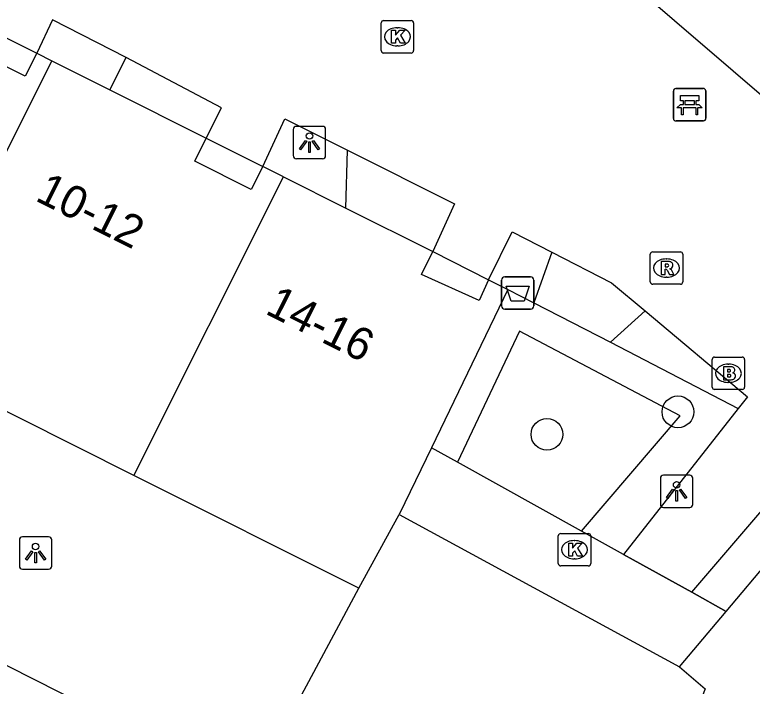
# Model space of a CAD drawing. Extents: x 161087 to 161922, y 382574 to 383873.
# Drawn here: x 161617.13 to 161639.88, y 383047.34 to 383068.05 of the extents above; entities that cross this region are included whole.
import ezdxf

# ---------------------------------------------------------------- set-up
doc = ezdxf.new("R2010")
doc.units = 0
for name, color, linetype in [('IMGEO_Afvalbak', 7, 'Continuous'), ('IMGEO_Bank', 7, 'Continuous'), ('IMGEO_Boom', 7, 'Continuous'), ('IMGEO_Brandkraan', 7, 'Continuous'), ('IMGEO_Groenvoorziening', 7, 'Continuous'), ('IMGEO_Hek', 7, 'Continuous'), ('IMGEO_Kolk', 7, 'Continuous'), ('IMGEO_Lichtpunt', 7, 'Continuous'), ('IMGEO_Muur', 7, 'Continuous'), ('IMGEO_Pand', 7, 'Continuous'), ('IMGEO_Pand_nummerreeks', 7, 'Continuous'), ('IMGEO_Rioolput', 7, 'Continuous'), ('IMGEO_Voetgangersgebied_open', 7, 'Continuous'), ('IMGEO_Voetpad_open', 7, 'Continuous')]:
    doc.layers.add(name, color=color, linetype=linetype)

msp = doc.modelspace()

# ---------------------------------------------------------------- linework, layer by layer
at = {"layer": 'IMGEO_Afvalbak'}
for p, q in [((161632.147, 383059.067), (161632.147, 383059.867)), ((161632.147, 383059.867), (161632.147, 383059.067)), ((161632.247, 383059.967), (161633.037, 383059.967)), ((161633.037, 383059.967), (161632.247, 383059.967)), ((161633.137, 383059.867), (161633.137, 383059.067)), ((161633.137, 383059.067), (161633.137, 383059.867)), ((161633.037, 383058.967), (161632.247, 383058.967)), ((161632.247, 383058.967), (161633.037, 383058.967))]:
    msp.add_line(p, q, dxfattribs=at)
msp.add_lwpolyline([(161632.29, 383059.681), (161632.994, 383059.681), (161632.845, 383059.211), (161632.439, 383059.211), (161632.29, 383059.681)], dxfattribs=at)
for centre, start, end in [((161632.247, 383059.867), 90, 180), ((161632.247, 383059.867), 90, 180), ((161633.037, 383059.867), 0, 90), ((161633.037, 383059.867), 360, 90), ((161632.247, 383059.067), 180, 270), ((161632.247, 383059.067), 180, 270), ((161633.037, 383059.067), 270, 0), ((161633.037, 383059.067), 270, 0)]:
    msp.add_arc(centre, 0.1, start, end, dxfattribs=at)
at = {"layer": 'IMGEO_Bank'}
for p, q in [((161637.446, 383064.85), (161637.446, 383065.691)), ((161637.446, 383065.691), (161637.446, 383064.85)), ((161637.521, 383065.775), (161638.362, 383065.775)), ((161638.362, 383065.775), (161637.521, 383065.775)), ((161638.446, 383065.7), (161638.446, 383064.859)), ((161638.446, 383064.859), (161638.446, 383065.7)), ((161637.755, 383065.281), (161637.755, 383065.387)), ((161637.799, 383065.387), (161637.799, 383065.281)), ((161638.087, 383065.393), (161637.805, 383065.393)), ((161637.805, 383065.275), (161638.087, 383065.275)), ((161638.093, 383065.281), (161638.093, 383065.387)), ((161638.137, 383065.387), (161638.137, 383065.281)), ((161638.143, 383065.173), (161637.75, 383065.173)), ((161638.371, 383064.775), (161637.53, 383064.775)), ((161637.53, 383064.775), (161638.371, 383064.775))]:
    msp.add_line(p, q, dxfattribs=at)
for points in [[(161637.749, 383065.393), (161637.663, 383065.393), (161637.663, 383065.554), (161638.226, 383065.554), (161638.226, 383065.393), (161638.143, 383065.393)], [(161637.693, 383065.173), (161637.551, 383065.173), (161637.663, 383065.275), (161637.749, 383065.275)], [(161638.143, 383065.275), (161638.226, 383065.275), (161638.338, 383065.173), (161638.199, 383065.173)], [(161637.743, 383065.166), (161637.743, 383064.959), (161637.7, 383064.959), (161637.7, 383065.166)], [(161638.193, 383065.166), (161638.193, 383064.959), (161638.149, 383064.959), (161638.149, 383065.166)]]:
    msp.add_lwpolyline(points, dxfattribs=at)
for centre, radius, start, end in [((161637.524, 383065.697), 0.0779, 92.4484, 184.2845), ((161637.524, 383065.697), 0.0779, 92.4484, 184.2845), ((161638.368, 383065.697), 0.0779, 2.4484, 94.2845), ((161638.368, 383065.697), 0.0779, 2.4484, 94.2845), ((161637.748, 383065.386), 0.00671, 2.8957, 87.1043), ((161637.748, 383065.282), 0.00671, 272.8957, 357.1043), ((161637.805, 383065.386), 0.00671, 92.8957, 177.1043), ((161637.805, 383065.282), 0.00671, 182.8957, 267.1043), ((161638.087, 383065.386), 0.00671, 2.8957, 87.1043), ((161638.087, 383065.282), 0.00671, 272.8957, 357.1043), ((161638.144, 383065.386), 0.00671, 92.8957, 177.1043), ((161638.144, 383065.282), 0.00671, 182.8957, 267.1043), ((161637.693, 383065.166), 0.00671, 2.8957, 87.1043), ((161637.75, 383065.166), 0.00671, 92.8957, 177.1043), ((161638.142, 383065.166), 0.00671, 2.8957, 87.1043), ((161638.199, 383065.166), 0.00671, 92.8957, 177.1043), ((161637.524, 383064.853), 0.0779, 182.4484, 274.2845), ((161637.524, 383064.853), 0.0779, 182.4484, 274.2845), ((161638.368, 383064.853), 0.0779, 272.4484, 4.2845), ((161638.368, 383064.853), 0.0779, 272.4484, 4.2845)]:
    msp.add_arc(centre, radius, start, end, dxfattribs=at)
at = {"layer": 'IMGEO_Boom'}
for centre in [(161637.585, 383055.801), (161633.543, 383055.107)]:
    msp.add_circle(centre, 0.489, dxfattribs=at)
at = {"layer": 'IMGEO_Brandkraan'}
for p, q in [((161638.642, 383056.564), (161638.642, 383057.416)), ((161638.717, 383057.49), (161639.569, 383057.49)), ((161639.13, 383057.27), (161639.155, 383057.27)), ((161639.643, 383057.416), (161639.643, 383056.564)), ((161639.153, 383056.71), (161639.128, 383056.71)), ((161639.569, 383056.49), (161638.717, 383056.49))]:
    msp.add_line(p, q, dxfattribs=at)
for points in [[(161638.642, 383056.564), (161638.642, 383057.416)], [(161638.717, 383057.49), (161639.569, 383057.49)], [(161639.643, 383057.416), (161639.643, 383056.564)], [(161638.99, 383057.19), (161638.99, 383056.79), (161639.203, 383056.79)], [(161639.221, 383057.19), (161638.99, 383057.19)], [(161639.169, 383057.109), (161639.115, 383057.109), (161639.115, 383057.033)], [(161639.115, 383057.033), (161639.168, 383057.033)], [(161639.177, 383056.957), (161639.115, 383056.957), (161639.115, 383056.876)], [(161639.115, 383056.876), (161639.177, 383056.876)], [(161639.569, 383056.49), (161638.717, 383056.49)]]:
    msp.add_lwpolyline(points, dxfattribs=at)
for centre, radius, start, end in [((161638.719, 383057.414), 0.0765, 91.552, 178.448), ((161638.719, 383057.414), 0.0765, 91.552, 178.448), ((161639.567, 383057.414), 0.0765, 1.552, 88.448), ((161639.567, 383057.414), 0.0765, 1.552, 88.448), ((161639.17, 383057.071), 0.0379, 267.8285, 90.9355), ((161639.225, 383057.045), 0.145, 59.4692, 91.5367), ((161639.25, 383057.092), 0.0922, 285.5137, 58.1501), ((161639.178, 383056.916), 0.0404, 269.8759, 90.5077), ((161639.255, 383056.9), 0.105, 301.3115, 78.989), ((161639.209, 383057.041), 0.251, 268.6676, 293.5347), ((161638.719, 383056.566), 0.0765, 181.552, 268.448), ((161638.719, 383056.566), 0.0765, 181.552, 268.448), ((161639.567, 383056.566), 0.0765, 271.552, 358.448), ((161639.567, 383056.566), 0.0765, 271.552, 358.448)]:
    msp.add_arc(centre, radius, start, end, dxfattribs=at)
for centre, major_axis, ratio, start_param, end_param in [((161639.129, 383056.99), (-0.387, 0.002), 0.722429, 4.712389, 7.853982), ((161639.154, 383056.99), (-0.39, 0.002), 0.717154, 1.570796, 4.712389)]:
    msp.add_ellipse(centre, major_axis=major_axis, ratio=ratio, start_param=start_param, end_param=end_param, dxfattribs=at)
at = {"layer": 'IMGEO_Groenvoorziening'}
for points in [[(161620.063, 383065.729), (161620.564, 383066.729)], [(161627.336, 383062.087), (161627.387, 383063.87)], [(161633.699, 383060.727), (161633.144, 383059.164)], [(161632.341, 383059.579), (161633.144, 383059.164)], [(161633.144, 383059.164), (161635.505, 383057.945)], [(161635.505, 383057.945), (161636.576, 383058.913)], [(161634.608, 383052.126), (161637.651, 383055.679), (161632.698, 383058.285), (161630.787, 383054.248)], [(161635.505, 383057.945), (161639.445, 383055.909)]]:
    msp.add_lwpolyline(points, dxfattribs=at)
at = {"layer": 'IMGEO_Hek'}
msp.add_lwpolyline([(161639.071, 383049.649), (161638.014, 383050.236), (161636.206, 383051.239)], dxfattribs=at)
at = {"layer": 'IMGEO_Kolk'}
for p, q in [((161628.431, 383066.941), (161628.431, 383067.793)), ((161628.506, 383067.867), (161629.358, 383067.867)), ((161629.432, 383067.793), (161629.432, 383066.941)), ((161628.919, 383067.647), (161628.944, 383067.647)), ((161628.942, 383067.087), (161628.917, 383067.087)), ((161629.358, 383066.867), (161628.506, 383066.867)), ((161633.969, 383052.049), (161634.821, 383052.049)), ((161633.894, 383051.123), (161633.894, 383051.975)), ((161634.382, 383051.829), (161634.407, 383051.829)), ((161634.895, 383051.975), (161634.895, 383051.123)), ((161634.405, 383051.269), (161634.38, 383051.269)), ((161634.821, 383051.049), (161633.969, 383051.049))]:
    msp.add_line(p, q, dxfattribs=at)
for points in [[(161628.431, 383066.941), (161628.431, 383067.793)], [(161628.506, 383067.867), (161629.358, 383067.867)], [(161629.432, 383067.793), (161629.432, 383066.941)], [(161628.752, 383067.567), (161628.875, 383067.567), (161628.875, 383067.416), (161629.005, 383067.567), (161629.169, 383067.567), (161629.023, 383067.416), (161629.176, 383067.167), (161629.024, 383067.167), (161628.939, 383067.331), (161628.875, 383067.264), (161628.875, 383067.167), (161628.752, 383067.167), (161628.752, 383067.567)], [(161629.358, 383066.867), (161628.506, 383066.867)], [(161633.969, 383052.049), (161634.821, 383052.049)], [(161633.894, 383051.123), (161633.894, 383051.975)], [(161634.895, 383051.975), (161634.895, 383051.123)], [(161634.215, 383051.749), (161634.338, 383051.749), (161634.338, 383051.598), (161634.468, 383051.749), (161634.632, 383051.749), (161634.486, 383051.598), (161634.639, 383051.349), (161634.487, 383051.349), (161634.402, 383051.513), (161634.338, 383051.446), (161634.338, 383051.349), (161634.215, 383051.349), (161634.215, 383051.749)], [(161634.821, 383051.049), (161633.969, 383051.049)]]:
    msp.add_lwpolyline(points, dxfattribs=at)
for centre, start, end in [((161628.508, 383067.791), 91.552, 178.448), ((161628.508, 383067.791), 91.552, 178.448), ((161629.356, 383067.791), 1.552, 88.448), ((161629.356, 383067.791), 1.552, 88.448), ((161628.508, 383066.943), 181.552, 268.448), ((161628.508, 383066.943), 181.552, 268.448), ((161629.356, 383066.943), 271.552, 358.448), ((161629.356, 383066.943), 271.552, 358.448), ((161633.971, 383051.973), 91.552, 178.448), ((161633.971, 383051.973), 91.552, 178.448), ((161634.819, 383051.973), 1.552, 88.448), ((161634.819, 383051.973), 1.552, 88.448), ((161633.971, 383051.125), 181.552, 268.448), ((161633.971, 383051.125), 181.552, 268.448), ((161634.819, 383051.125), 271.552, 358.448), ((161634.819, 383051.125), 271.552, 358.448)]:
    msp.add_arc(centre, 0.0765, start, end, dxfattribs=at)
for centre, major_axis, ratio, start_param, end_param in [((161628.918, 383067.367), (-0.387, 0.002), 0.722429, 4.712389, 7.853982), ((161628.943, 383067.367), (-0.39, 0.002), 0.717154, 1.570796, 4.712389), ((161634.381, 383051.549), (-0.387, 0.002), 0.722429, 4.712389, 7.853982), ((161634.406, 383051.549), (-0.39, 0.002), 0.717154, 1.570796, 4.712389)]:
    msp.add_ellipse(centre, major_axis=major_axis, ratio=ratio, start_param=start_param, end_param=end_param, dxfattribs=at)
at = {"layer": 'IMGEO_Lichtpunt'}
for p, q in [((161626.622, 383064.605), (161625.814, 383064.605)), ((161626.622, 383064.605), (161625.814, 383064.605)), ((161625.72, 383064.51), (161625.72, 383063.703)), ((161625.72, 383064.51), (161625.72, 383063.703)), ((161626.716, 383063.703), (161626.716, 383064.51)), ((161626.716, 383063.703), (161626.716, 383064.51)), ((161625.814, 383063.609), (161626.622, 383063.609)), ((161625.814, 383063.609), (161626.622, 383063.609)), ((161637.046, 383053.755), (161637.046, 383052.948)), ((161637.046, 383053.755), (161637.046, 383052.948)), ((161637.948, 383053.85), (161637.14, 383053.85)), ((161637.948, 383053.85), (161637.14, 383053.85)), ((161638.042, 383052.948), (161638.042, 383053.755)), ((161638.042, 383052.948), (161638.042, 383053.755)), ((161637.14, 383052.854), (161637.948, 383052.854)), ((161637.14, 383052.854), (161637.948, 383052.854)), ((161617.27, 383051.852), (161617.27, 383051.045)), ((161617.27, 383051.852), (161617.27, 383051.045)), ((161618.172, 383051.947), (161617.364, 383051.947)), ((161618.172, 383051.947), (161617.364, 383051.947)), ((161618.266, 383051.045), (161618.266, 383051.852)), ((161618.266, 383051.045), (161618.266, 383051.852)), ((161617.364, 383050.951), (161618.172, 383050.951)), ((161617.364, 383050.951), (161618.172, 383050.951))]:
    msp.add_line(p, q, dxfattribs=at)
for points in [[(161626.094, 383064.174), (161626.133, 383064.146), (161625.945, 383063.884), (161625.907, 383063.911), (161626.094, 383064.174)], [(161626.196, 383064.126), (161626.243, 383064.126), (161626.243, 383063.804), (161626.196, 383063.804), (161626.196, 383064.126)], [(161626.306, 383064.146), (161626.344, 383064.173), (161626.531, 383063.911), (161626.492, 383063.883), (161626.306, 383064.146)], [(161637.42, 383053.419), (161637.459, 383053.391), (161637.271, 383053.129), (161637.233, 383053.156), (161637.42, 383053.419)], [(161637.632, 383053.391), (161637.67, 383053.418), (161637.857, 383053.156), (161637.818, 383053.128), (161637.632, 383053.391)], [(161637.522, 383053.371), (161637.569, 383053.371), (161637.569, 383053.049), (161637.522, 383053.049), (161637.522, 383053.371)], [(161617.644, 383051.516), (161617.683, 383051.488), (161617.495, 383051.226), (161617.457, 383051.253), (161617.644, 383051.516)], [(161617.746, 383051.468), (161617.793, 383051.468), (161617.793, 383051.146), (161617.746, 383051.146), (161617.746, 383051.468)], [(161617.856, 383051.488), (161617.894, 383051.515), (161618.081, 383051.253), (161618.042, 383051.225), (161617.856, 383051.488)]]:
    msp.add_lwpolyline(points, dxfattribs=at)
for centre in [(161626.219, 383064.308), (161637.545, 383053.553), (161617.769, 383051.65)]:
    msp.add_circle(centre, 0.0994, dxfattribs=at)
for centre, start, end in [((161625.814, 383064.51), 90, 180), ((161625.814, 383064.51), 90, 180), ((161626.622, 383064.51), 0, 90), ((161626.622, 383064.51), 0, 90), ((161625.814, 383063.703), 180, 270), ((161625.814, 383063.703), 180, 270), ((161626.622, 383063.703), 270, 0), ((161626.622, 383063.703), 270, 360), ((161637.14, 383053.755), 90, 180), ((161637.14, 383053.755), 90, 180), ((161637.948, 383053.755), 0, 90), ((161637.948, 383053.755), 0, 90), ((161637.14, 383052.948), 180, 270), ((161637.14, 383052.948), 180, 270), ((161637.948, 383052.948), 270, 0), ((161637.948, 383052.948), 270, 360), ((161617.364, 383051.852), 90, 180), ((161617.364, 383051.852), 90, 180), ((161618.172, 383051.852), 0, 90), ((161618.172, 383051.852), 0, 90), ((161617.364, 383051.045), 180, 270), ((161617.364, 383051.045), 180, 270), ((161618.172, 383051.045), 270, 0), ((161618.172, 383051.045), 270, 360)]:
    msp.add_arc(centre, 0.0946, start, end, dxfattribs=at)
at = {"layer": 'IMGEO_Muur'}
for points in [[(161630.787, 383054.248), (161629.984, 383054.694)], [(161634.608, 383052.126), (161630.787, 383054.248)], [(161635.904, 383051.407), (161634.608, 383052.126)], [(161636.206, 383051.239), (161635.904, 383051.407)]]:
    msp.add_lwpolyline(points, dxfattribs=at)
at = {"layer": 'IMGEO_Pand'}
for points in [[(161617.805, 383066.859), (161617.451, 383066.153), (161615.713, 383067.019), (161616.067, 383067.726)], [(161617.805, 383066.859), (161618.266, 383066.628)], [(161618.266, 383066.628), (161613.649, 383057.423)], [(161618.266, 383066.628), (161620.063, 383065.729)], [(161620.063, 383065.729), (161623.037, 383064.24)], [(161624.776, 383063.366), (161624.423, 383062.659), (161622.683, 383063.533), (161623.037, 383064.24)], [(161625.419, 383063.045), (161624.776, 383063.366)], [(161620.802, 383053.841), (161625.419, 383063.045)], [(161625.419, 383063.045), (161627.336, 383062.087)], [(161627.336, 383062.087), (161630.023, 383060.744)], [(161631.744, 383059.874), (161631.449, 383059.234), (161629.67, 383060.037), (161630.023, 383060.744)], [(161631.744, 383059.874), (161632.341, 383059.579)], [(161632.341, 383059.579), (161629.984, 383054.694)], [(161620.802, 383053.841), (161613.649, 383057.423)], [(161629.984, 383054.694), (161629.164, 383052.996), (161628.99, 383052.635)], [(161627.738, 383050.367), (161620.802, 383053.841)], [(161639.071, 383049.649), (161641.807, 383052.897), (161642.572, 383052.255)], [(161627.738, 383050.367), (161628.99, 383052.635)], [(161628.99, 383052.635), (161637.629, 383047.936)], [(161612.126, 383050.38), (161620.115, 383046.344)], [(161624.511, 383044.337), (161627.738, 383050.367)], [(161637.629, 383047.936), (161639.071, 383049.649)], [(161637.629, 383047.936), (161638.43, 383047.264), (161637.551, 383045.021)]]:
    msp.add_lwpolyline(points, dxfattribs=at)
at = {"layer": 'IMGEO_Rioolput'}
for p, q in [((161636.808, 383060.736), (161637.66, 383060.736)), ((161636.733, 383059.81), (161636.733, 383060.662)), ((161637.221, 383060.516), (161637.246, 383060.516)), ((161637.734, 383060.662), (161637.734, 383059.81)), ((161637.244, 383059.956), (161637.219, 383059.956)), ((161637.66, 383059.736), (161636.808, 383059.736))]:
    msp.add_line(p, q, dxfattribs=at)
for points in [[(161636.808, 383060.736), (161637.66, 383060.736)], [(161636.733, 383059.81), (161636.733, 383060.662)], [(161637.734, 383060.662), (161637.734, 383059.81)], [(161637.322, 383060.434), (161637.07, 383060.436), (161637.07, 383060.036)], [(161637.248, 383060.355), (161637.194, 383060.355), (161637.194, 383060.274)], [(161637.194, 383060.274), (161637.246, 383060.274)], [(161637.07, 383060.036), (161637.194, 383060.036), (161637.194, 383060.198), (161637.205, 383060.198)], [(161637.252, 383060.169), (161637.323, 383060.036), (161637.463, 383060.036), (161637.398, 383060.162)], [(161637.66, 383059.736), (161636.808, 383059.736)]]:
    msp.add_lwpolyline(points, dxfattribs=at)
for centre, radius, start, end in [((161636.81, 383060.66), 0.0765, 91.552, 178.448), ((161636.81, 383060.66), 0.0765, 91.552, 178.448), ((161637.658, 383060.66), 0.0765, 1.552, 88.448), ((161637.658, 383060.66), 0.0765, 1.552, 88.448), ((161637.23, 383060.463), 0.19, 274.7715, 282.9687), ((161637.254, 383060.259), 0.0964, 77.0061, 93.1865), ((161637.268, 383060.316), 0.0378, 276.6634, 79.6772), ((161637.321, 383060.324), 0.109, 350.3612, 89.416), ((161637.319, 383060.324), 0.112, 277.5842, 350.9817), ((161637.204, 383060.145), 0.0533, 26.0293, 88.6989), ((161637.303, 383060.109), 0.108, 29.5134, 73.7905), ((161636.81, 383059.812), 0.0765, 181.552, 268.448), ((161636.81, 383059.812), 0.0765, 181.552, 268.448), ((161637.658, 383059.812), 0.0765, 271.552, 358.448), ((161637.658, 383059.812), 0.0765, 271.552, 358.448)]:
    msp.add_arc(centre, radius, start, end, dxfattribs=at)
for centre, major_axis, ratio, start_param, end_param in [((161637.22, 383060.236), (-0.387, 0.002), 0.722429, 4.712389, 7.853982), ((161637.245, 383060.236), (-0.39, 0.002), 0.717154, 1.570796, 4.712389)]:
    msp.add_ellipse(centre, major_axis=major_axis, ratio=ratio, start_param=start_param, end_param=end_param, dxfattribs=at)
at = {"layer": 'IMGEO_Voetgangersgebied_open'}
for points in [[(161650.522, 383057.078), (161647.219, 383059.841), (161644.599, 383061.795), (161642.912, 383063.202), (161630.169, 383074.145), (161626.874, 383076.894)], [(161620.564, 383066.729), (161618.293, 383067.895), (161617.805, 383066.859)], [(161616.067, 383067.726), (161617.805, 383066.859)], [(161623.037, 383064.24), (161623.506, 383065.173), (161620.564, 383066.729)], [(161624.776, 383063.366), (161625.456, 383064.836), (161627.387, 383063.87)], [(161623.037, 383064.24), (161624.776, 383063.366)], [(161627.387, 383063.87), (161630.698, 383062.213), (161630.023, 383060.744)], [(161631.744, 383059.874), (161632.477, 383061.354), (161633.699, 383060.727)], [(161630.023, 383060.744), (161631.744, 383059.874)], [(161633.699, 383060.727), (161635.541, 383059.782), (161636.576, 383058.913)], [(161636.576, 383058.913), (161639.727, 383056.268), (161639.445, 383055.909)], [(161639.445, 383055.909), (161635.904, 383051.407)], [(161638.014, 383050.236), (161641.718, 383054.558), (161642.645, 383053.767), (161643.385, 383053.144)]]:
    msp.add_lwpolyline(points, dxfattribs=at)
at = {"layer": 'IMGEO_Voetpad_open'}
for points in [[(161630.787, 383054.248), (161629.984, 383054.694)], [(161634.608, 383052.126), (161630.787, 383054.248)], [(161635.904, 383051.407), (161634.608, 383052.126)], [(161635.904, 383051.407), (161636.206, 383051.239), (161638.014, 383050.236)], [(161638.014, 383050.236), (161639.071, 383049.649)]]:
    msp.add_lwpolyline(points, dxfattribs=at)

# ---------------------------------------------------------------- texts
at = {"layer": 'IMGEO_Pand_nummerreeks'}
for s, rotation, p in [('10-12', 333.4377, (161617.723, 383062.333)), ('14-16', 333.2944, (161624.817, 383058.846))]:
    msp.add_text(s, height=1, rotation=rotation, dxfattribs=at).set_placement(p)

doc.saveas('drawing.dxf')
